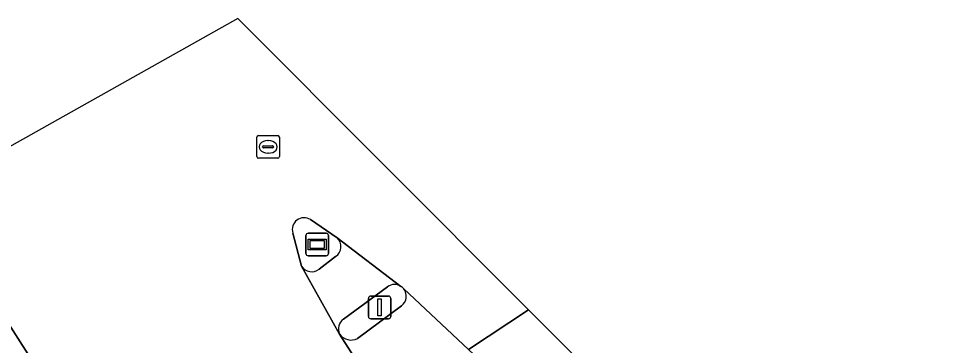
# Model space of a CAD drawing. Extents: x 160102 to 160934, y 382045 to 382923.
# Drawn here: x 160856.06 to 160897.03, y 382908.64 to 382923.1 of the extents above; entities that cross this region are included whole.
import ezdxf

# ---------------------------------------------------------------- set-up
doc = ezdxf.new("R2010")
doc.units = 0
for name, color, linetype in [('IMGEO_Fietspad_gesloten', 7, 'Continuous'), ('IMGEO_Rijbaan_lokaal_gesloten', 7, 'Continuous'), ('IMGEO_Rioolput', 7, 'Continuous'), ('IMGEO_Verkeerseiland_gesloten', 7, 'Continuous'), ('IMGEO_Verkeersregelinstallatiepaal', 7, 'Continuous'), ('IMGEO_Voetpad_gesloten', 7, 'Continuous'), ('IMGEO_Wegwijzer', 7, 'Continuous')]:
    doc.layers.add(name, color=color, linetype=linetype)

msp = doc.modelspace()

# ---------------------------------------------------------------- linework, layer by layer
at = {"layer": 'IMGEO_Fietspad_gesloten'}
for points in [[(160872.96, 382911.254), (160870.139, 382913.403)], [(160870.076, 382912.567), (160869.345, 382912.014)], [(160868.574, 382912.144), (160870.255, 382909.145)], [(160870.425, 382909.808), (160872.376, 382911.239)]]:
    msp.add_lwpolyline(points, dxfattribs=at)
for centre, radius, start, end in [((160869.777, 382913.01), 0.534, 303.999, 47.3818), ((160869.016, 382912.413), 0.517, 211.3177, 309.5408), ((160872.679, 382910.815), 0.521, 57.3834, 125.5593), ((160870.73, 382909.376), 0.529, 125.2661, 205.9711)]:
    msp.add_arc(centre, radius, start, end, dxfattribs=at)
at = {"layer": 'IMGEO_Rijbaan_lokaal_gesloten'}
for points in [[(160873.085, 382911.142), (160875.946, 382908.454), (160878.596, 382910.215), (160865.751, 382923.099), (160851.95, 382915.343)], [(160854.025, 382907.035), (160856.685, 382907.939), (160851.95, 382915.343), (160847.873, 382913.052)], [(160851.95, 382915.343), (160856.685, 382907.939)], [(160868.968, 382914.206), (160870.139, 382913.403), (160872.96, 382911.254)], [(160864.911, 382905.064), (160867.193, 382901.716), (160872.419, 382905.762), (160870.255, 382909.145), (160868.574, 382912.144), (160868.181, 382913.612)]]:
    msp.add_lwpolyline(points, dxfattribs=at)
msp.add_lwpolyline([(160920.419, 382868.265), (160898.025, 382890.727), (160878.596, 382910.215), (160875.946, 382908.454), (160894.253, 382891.237), (160898.626, 382887.092), (160919.573, 382867.32)], close=True, dxfattribs=at)
for centre, radius, start, end in [((160868.684, 382913.764), 0.525, 57.2786, 196.8099), ((160872.675, 382910.811), 0.527, 38.9737, 57.3056)]:
    msp.add_arc(centre, radius, start, end, dxfattribs=at)
at = {"layer": 'IMGEO_Rioolput'}
for p, q in [((160866.593, 382916.996), (160866.593, 382917.848)), ((160866.668, 382917.922), (160867.52, 382917.922)), ((160867.594, 382917.848), (160867.594, 382916.996)), ((160866.852, 382917.416), (160866.852, 382917.428)), ((160866.895, 382917.465), (160867.293, 382917.465)), ((160867.081, 382917.702), (160867.106, 382917.702)), ((160867.336, 382917.428), (160867.336, 382917.416)), ((160867.29, 382917.379), (160866.892, 382917.379)), ((160867.104, 382917.142), (160867.079, 382917.142)), ((160867.52, 382916.922), (160866.668, 382916.922))]:
    msp.add_line(p, q, dxfattribs=at)
for points in [[(160866.593, 382916.996), (160866.593, 382917.848)], [(160866.668, 382917.922), (160867.52, 382917.922)], [(160867.594, 382917.848), (160867.594, 382916.996)], [(160867.52, 382916.922), (160866.668, 382916.922)]]:
    msp.add_lwpolyline(points, dxfattribs=at)
for centre, radius, start, end in [((160866.67, 382917.846), 0.0765, 91.552, 178.448), ((160866.67, 382917.846), 0.0765, 91.552, 178.448), ((160867.518, 382917.846), 0.0765, 1.552, 88.448), ((160867.518, 382917.846), 0.0765, 1.552, 88.448), ((160866.892, 382917.425), 0.0403, 85.8775, 175.7526), ((160867.297, 382917.427), 0.0386, 1.7309, 96.639), ((160866.889, 382917.415), 0.0366, 178.938, 274.7102), ((160867.293, 382917.422), 0.043, 264.8664, 352.4533), ((160866.67, 382916.998), 0.0765, 181.552, 268.448), ((160866.67, 382916.998), 0.0765, 181.552, 268.448), ((160867.518, 382916.998), 0.0765, 271.552, 358.448), ((160867.518, 382916.998), 0.0765, 271.552, 358.448)]:
    msp.add_arc(centre, radius, start, end, dxfattribs=at)
for centre, major_axis, ratio, start_param, end_param in [((160867.08, 382917.422), (-0.387, 0.002), 0.722429, 4.712389, 7.853982), ((160867.105, 382917.422), (-0.39, 0.002), 0.717154, 1.570796, 4.712389)]:
    msp.add_ellipse(centre, major_axis=major_axis, ratio=ratio, start_param=start_param, end_param=end_param, dxfattribs=at)
at = {"layer": 'IMGEO_Verkeerseiland_gesloten'}
for points in [[(160870.139, 382913.403), (160868.968, 382914.206)], [(160868.181, 382913.612), (160868.574, 382912.144)], [(160869.345, 382912.014), (160870.076, 382912.567)], [(160872.376, 382911.239), (160870.425, 382909.808)], [(160871.041, 382908.949), (160872.984, 382910.39)]]:
    msp.add_lwpolyline(points, dxfattribs=at)
for centre, radius, start, end in [((160868.684, 382913.764), 0.525, 57.2786, 196.8099), ((160869.777, 382913.01), 0.534, 303.999, 47.3818), ((160869.016, 382912.413), 0.517, 211.3177, 309.5408), ((160872.679, 382910.815), 0.521, 57.3834, 125.5593), ((160872.675, 382910.811), 0.527, 38.9737, 57.3056), ((160872.681, 382910.814), 0.521, 305.5984, 39.1026), ((160870.73, 382909.376), 0.529, 125.2661, 205.9711), ((160870.758, 382909.487), 0.608, 214.2406, 297.7556)]:
    msp.add_arc(centre, radius, start, end, dxfattribs=at)
at = {"layer": 'IMGEO_Verkeersregelinstallatiepaal'}
for p, q in [((160871.526, 382909.92), (160871.526, 382910.72)), ((160871.526, 382910.72), (160871.526, 382909.92)), ((160871.626, 382910.82), (160872.416, 382910.82)), ((160872.416, 382910.82), (160871.626, 382910.82)), ((160872.516, 382910.72), (160872.516, 382909.92)), ((160872.516, 382909.92), (160872.516, 382910.72)), ((160872.416, 382909.82), (160871.626, 382909.82)), ((160871.626, 382909.82), (160872.416, 382909.82))]:
    msp.add_line(p, q, dxfattribs=at)
msp.add_lwpolyline([(160871.946, 382910.695), (160872.096, 382910.695), (160872.096, 382909.945), (160871.946, 382909.945), (160871.946, 382910.695)], dxfattribs=at)
for centre, start, end in [((160871.626, 382910.72), 90, 180), ((160871.626, 382910.72), 90, 180), ((160872.416, 382910.72), 0, 90), ((160872.416, 382910.72), 360, 90), ((160871.626, 382909.92), 180, 270), ((160871.626, 382909.92), 180, 270), ((160872.416, 382909.92), 270, 0), ((160872.416, 382909.92), 270, 0)]:
    msp.add_arc(centre, 0.1, start, end, dxfattribs=at)
at = {"layer": 'IMGEO_Voetpad_gesloten'}
for points in [[(160875.946, 382908.454), (160873.085, 382911.142)], [(160872.984, 382910.39), (160871.041, 382908.949)], [(160870.255, 382909.145), (160872.419, 382905.762)]]:
    msp.add_lwpolyline(points, dxfattribs=at)
for centre, radius, start, end in [((160872.681, 382910.814), 0.521, 305.5984, 39.1026), ((160870.758, 382909.487), 0.608, 214.2406, 297.7556)]:
    msp.add_arc(centre, radius, start, end, dxfattribs=at)
at = {"layer": 'IMGEO_Wegwijzer'}
for p, q in [((160868.767, 382912.706), (160868.767, 382913.506)), ((160868.767, 382913.506), (160868.767, 382912.706)), ((160868.867, 382913.606), (160869.657, 382913.606)), ((160869.657, 382913.606), (160868.867, 382913.606)), ((160869.757, 382913.506), (160869.757, 382912.706)), ((160869.757, 382912.706), (160869.757, 382913.506)), ((160869.657, 382912.606), (160868.867, 382912.606)), ((160868.867, 382912.606), (160869.657, 382912.606))]:
    msp.add_line(p, q, dxfattribs=at)
for points in [[(160868.868, 382913.338), (160869.656, 382913.338), (160869.656, 382912.874), (160868.868, 382912.874), (160868.868, 382913.338)], [(160868.933, 382913.273), (160868.933, 382912.939), (160869.591, 382912.939), (160869.591, 382913.273), (160868.933, 382913.273)]]:
    msp.add_lwpolyline(points, dxfattribs=at)
for centre, start, end in [((160868.867, 382913.506), 90, 180), ((160868.867, 382913.506), 90, 180), ((160869.657, 382913.506), 0, 90), ((160869.657, 382913.506), 360, 90), ((160868.867, 382912.706), 180, 270), ((160868.867, 382912.706), 180, 270), ((160869.657, 382912.706), 270, 0), ((160869.657, 382912.706), 270, 0)]:
    msp.add_arc(centre, 0.1, start, end, dxfattribs=at)

doc.saveas('drawing.dxf')
